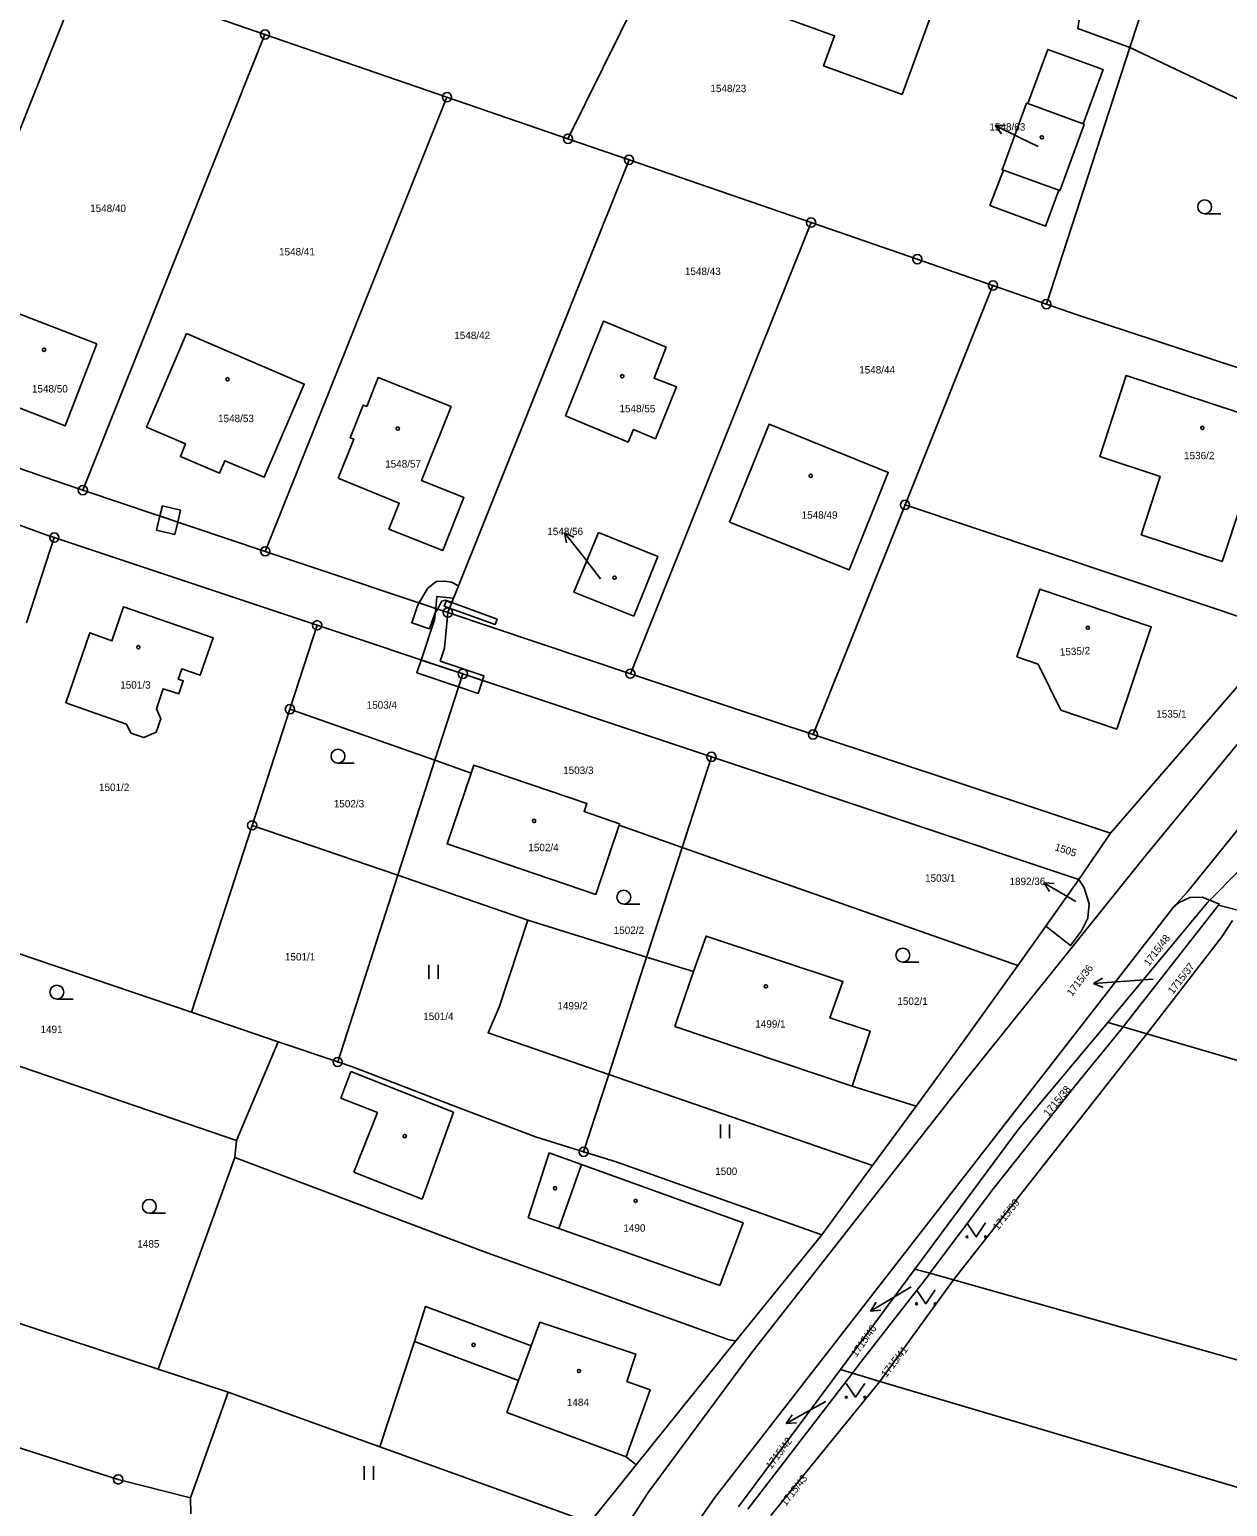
# Model space of a CAD drawing. Extents: x -587171 to -555306, y -1167727 to -1074732.
# Drawn here: x -559653.7 to -559524.1, y -1075998.2 to -1075838.3 of the extents above; entities that cross this region are included whole.
import ezdxf

# ---------------------------------------------------------------- set-up
doc = ezdxf.new("R2010")
doc.units = 0
for name, color, linetype in [('Hranice parcel', 7, 'Continuous'), ('Parcelní čísla', 7, 'Continuous'), ('Pop  PČ popisy', 7, 'Continuous'), ('Vnitřní kresba', 7, 'Continuous'), ('Věcná břemena k části', 7, 'Continuous'), ('Značky bodu BP', 7, 'Continuous'), ('Značky budov', 7, 'Continuous'), ('Značky kultur', 7, 'Continuous')]:
    doc.layers.add(name, color=color, linetype=linetype)

msp = doc.modelspace()

# ---------------------------------------------------------------- linework, layer by layer
at = {"layer": 'Hranice parcel'}
for p, q in [((-559595.45, -1075850.1), (-559579.43, -1075817.58)), ((-559528.88, -1075822.62), (-559534.61, -1075840.22)), ((-559667.68, -1075881.34), (-559647.96, -1075832.01)), ((-559633.27, -1075837.07), (-559628.25, -1075838.8)), ((-559647.97, -1075888.13), (-559628.25, -1075838.8)), ((-559628.25, -1075838.8), (-559608.55, -1075845.59)), ((-559543.66, -1075867.99), (-559534.61, -1075840.22)), ((-559534.61, -1075840.22), (-559490.33, -1075861.19)), ((-559628.22, -1075894.76), (-559608.55, -1075845.59)), ((-559608.55, -1075845.59), (-559595.45, -1075850.1)), ((-559595.45, -1075850.1), (-559588.84, -1075852.37)), ((-559608.45, -1075901.38), (-559588.84, -1075852.37)), ((-559588.84, -1075852.37), (-559569.13, -1075859.16)), ((-559588.69, -1075908), (-559569.13, -1075859.16)), ((-559558.96, -1075889.73), (-559549.44, -1075865.97)), ((-559549.44, -1075865.97), (-559543.66, -1075867.99)), ((-559651.76, -1075893.03), (-559663.54, -1075888.77)), ((-559628.22, -1075894.76), (-559647.97, -1075888.13)), ((-559568.92, -1075914.59), (-559558.96, -1075889.73)), ((-559517.9, -1075903.49), (-559558.96, -1075889.73)), ((-559651.06, -1075893.26), (-559654.08, -1075902.51)), ((-559651.06, -1075893.26), (-559651.76, -1075893.03)), ((-559622.6, -1075902.76), (-559651.06, -1075893.26)), ((-559588.69, -1075908), (-559608.45, -1075901.38)), ((-559625.55, -1075911.85), (-559622.6, -1075902.76)), ((-559622.6, -1075902.76), (-559606.84, -1075908.02)), ((-559536.73, -1075925.28), (-559517.9, -1075903.49)), ((-559606.84, -1075908.02), (-559609.86, -1075917.38)), ((-559606.84, -1075908.02), (-559579.92, -1075917)), ((-559629.64, -1075924.42), (-559625.55, -1075911.85)), ((-559609.86, -1075917.38), (-559625.55, -1075911.85)), ((-559536.73, -1075925.28), (-559568.92, -1075914.59)), ((-559609.86, -1075917.38), (-559613.87, -1075929.83)), ((-559605.93, -1075918.77), (-559609.86, -1075917.38)), ((-559579.92, -1075917), (-559583.09, -1075926.81)), ((-559540.15, -1075930.27), (-559579.92, -1075917)), ((-559629.64, -1075924.42), (-559636.21, -1075944.66)), ((-559613.87, -1075929.83), (-559629.64, -1075924.42)), ((-559583.09, -1075926.81), (-559589.91, -1075924.41)), ((-559540.15, -1075930.27), (-559536.73, -1075925.28)), ((-559583.09, -1075926.81), (-559586.93, -1075938.68)), ((-559583.09, -1075926.81), (-559546.74, -1075939.61)), ((-559620.38, -1075950.04), (-559613.87, -1075929.83)), ((-559599.79, -1075934.67), (-559613.87, -1075929.83)), ((-559543.72, -1075935.33), (-559540.15, -1075930.27)), ((-559522.9, -1075929.43), (-559525.97, -1075932.53)), ((-559526.21, -1075932.77), (-559537.02, -1075945.75)), ((-559525.01, -1075933.07), (-559535.33, -1075946.24)), ((-559525.97, -1075932.53), (-559526.21, -1075932.77)), ((-559525.97, -1075932.53), (-559524.93, -1075932.97)), ((-559524.93, -1075932.97), (-559525.01, -1075933.07)), ((-559525.01, -1075933.07), (-559522.79, -1075933.63)), ((-559636.21, -1075944.66), (-559664.62, -1075935.03)), ((-559586.93, -1075938.68), (-559599.79, -1075934.67)), ((-559543.72, -1075935.33), (-559546.74, -1075939.61)), ((-559524.66, -1075936.5), (-559523.5, -1075934.72)), ((-559532.78, -1075946.99), (-559524.66, -1075936.5)), ((-559586.93, -1075938.68), (-559591.03, -1075951.38)), ((-559631.34, -1075958.54), (-559675.21, -1075943.54)), ((-559626.81, -1075947.85), (-559636.21, -1075944.66)), ((-559535.33, -1075946.24), (-559537.02, -1075945.75)), ((-559535.33, -1075946.24), (-559535.59, -1075946.57)), ((-559535.33, -1075946.24), (-559532.78, -1075946.99)), ((-559626.81, -1075947.85), (-559631.34, -1075958.54)), ((-559620.38, -1075950.04), (-559626.81, -1075947.85)), ((-559553.7, -1075973.64), (-559532.78, -1075946.99)), ((-559485.45, -1075960.84), (-559532.78, -1075946.99)), ((-559591.03, -1075951.38), (-559593.75, -1075959.77)), ((-559562.47, -1075961.24), (-559591.03, -1075951.38)), ((-559562.47, -1075961.24), (-559557.76, -1075954.81)), ((-559567.96, -1075968.75), (-559562.47, -1075961.24)), ((-559549.37, -1075963.73), (-559556.26, -1075972.92)), ((-559577.27, -1075980.23), (-559567.96, -1075968.75)), ((-559557.89, -1075972.46), (-559565.96, -1075983.34)), ((-559556.5, -1075973.24), (-559563.78, -1075982.58)), ((-559553.7, -1075973.64), (-559561.67, -1075984.62)), ((-559556.26, -1075972.92), (-559557.89, -1075972.46)), ((-559556.26, -1075972.92), (-559556.5, -1075973.24)), ((-559556.26, -1075972.92), (-559553.7, -1075973.64)), ((-559505.88, -1075987.14), (-559553.7, -1075973.64)), ((-559588.05, -1075993.65), (-559577.27, -1075980.23)), ((-559563.78, -1075982.58), (-559564.66, -1075983.73)), ((-559565.96, -1075983.34), (-559576.97, -1075998.19)), ((-559564.66, -1075983.73), (-559575.97, -1075998.46)), ((-559561.67, -1075984.62), (-559573.47, -1075999.13)), ((-559564.66, -1075983.73), (-559565.96, -1075983.34)), ((-559564.66, -1075983.73), (-559561.67, -1075984.62)), ((-559632.23, -1075985.77), (-559636.33, -1075997.21)), ((-559615.8, -1075991.71), (-559632.23, -1075985.77)), ((-559593.09, -1075999.91), (-559615.8, -1075991.71)), ((-559593.09, -1075999.91), (-559588.05, -1075993.65)), ((-559636.29, -1075998.96), (-559636.33, -1075997.21))]:
    msp.add_line(p, q, dxfattribs=at)
for points in [[(-559579.43, -1075817.58), (-559544.03, -1075830.42), (-559541.96, -1075831.6), (-559540.5, -1075833.5), (-559539.9, -1075835.81), (-559540.25, -1075838.17), (-559534.61, -1075840.22)], [(-559559.27, -1075845.29), (-559567.78, -1075842.2), (-559566.59, -1075838.95), (-559574.11, -1075836.24), (-559571.03, -1075827.72), (-559563.71, -1075830.35), (-559563.54, -1075829.86), (-559554.79, -1075833), (-559559.27, -1075845.29)], [(-559549.77, -1075857.33), (-559548.29, -1075853.5), (-559548.46, -1075853.44), (-559545.79, -1075846.25), (-559545.68, -1075846.29), (-559543.51, -1075840.41), (-559537.51, -1075842.58), (-559539.68, -1075848.49), (-559539.58, -1075848.53), (-559542.21, -1075855.72), (-559542.32, -1075855.67), (-559543.75, -1075859.55), (-559549.77, -1075857.33)], [(-559569.13, -1075859.16), (-559557.63, -1075863.12), (-559549.44, -1075865.97)], [(-559502.27, -1075881.67), (-559540.43, -1075869.12), (-559543.66, -1075867.99)], [(-559646.47, -1075872.28), (-559649.9, -1075881.17), (-559658.58, -1075877.79), (-559655.15, -1075868.94), (-559646.47, -1075872.28)], [(-559636.74, -1075871.16), (-559624, -1075876.65), (-559628.33, -1075886.73), (-559632.6, -1075884.95), (-559633.17, -1075886.31), (-559637.41, -1075884.5), (-559636.85, -1075883.12), (-559641.07, -1075881.31), (-559636.74, -1075871.16)], [(-559595.71, -1075880.07), (-559591.62, -1075869.82), (-559584.82, -1075872.65), (-559586.12, -1075876), (-559583.7, -1075876.96), (-559585.96, -1075882.56), (-559588.36, -1075881.57), (-559588.94, -1075882.94), (-559595.71, -1075880.07)], [(-559620.34, -1075886.84), (-559618.64, -1075882.6), (-559619.02, -1075882.45), (-559617.61, -1075878.92), (-559617.24, -1075879.07), (-559615.99, -1075875.94), (-559608.11, -1075879.08), (-559611.3, -1075887.1), (-559606.72, -1075888.93), (-559608.99, -1075894.68), (-559614.83, -1075892.34), (-559613.71, -1075889.55), (-559620.34, -1075886.84)], [(-559519.61, -1075890.5), (-559522.54, -1075889.54), (-559524.63, -1075895.85), (-559533.41, -1075892.96), (-559531.34, -1075886.65), (-559537.87, -1075884.5), (-559535, -1075875.71), (-559516.73, -1075881.73), (-559519.61, -1075890.5)], [(-559577.95, -1075891.58), (-559573.65, -1075880.98), (-559560.77, -1075886.21), (-559565, -1075896.76), (-559577.95, -1075891.58)], [(-559647.97, -1075888.13), (-559649.99, -1075887.45), (-559667.68, -1075881.34)], [(-559592.16, -1075892.72), (-559585.72, -1075895.31), (-559588.33, -1075901.77), (-559594.81, -1075899.18), (-559592.16, -1075892.72)], [(-559608.45, -1075901.38), (-559625.31, -1075895.74), (-559628.22, -1075894.76)], [(-559546.85, -1075906.19), (-559544.56, -1075906.98), (-559542.1, -1075911.94), (-559536.04, -1075913.99), (-559532.3, -1075902.94), (-559544.37, -1075898.86), (-559546.85, -1075906.19)], [(-559642.76, -1075914.45), (-559643.25, -1075913.46), (-559649.8, -1075911.14), (-559647.21, -1075903.57), (-559644.82, -1075904.46), (-559643.55, -1075900.78), (-559633.85, -1075904.13), (-559635.27, -1075908.17), (-559637.27, -1075907.47), (-559637.66, -1075908.6), (-559637.09, -1075908.79), (-559637.57, -1075910.2), (-559638.14, -1075910.01), (-559639.28, -1075909.63), (-559640.01, -1075911.82), (-559639.53, -1075912.88), (-559640.03, -1075914.33), (-559641.35, -1075914.92), (-559642.76, -1075914.45)], [(-559568.92, -1075914.59), (-559577.32, -1075911.8), (-559588.69, -1075908)], [(-559589.91, -1075924.41), (-559592.42, -1075931.9), (-559608.54, -1075926.43), (-559605.93, -1075918.77)], [(-559605.93, -1075918.77), (-559605.63, -1075917.9), (-559593.4, -1075922.05), (-559593.7, -1075922.92), (-559589.86, -1075924.25), (-559589.91, -1075924.41)], [(-559540.15, -1075930.27), (-559539.57, -1075931.2), (-559539.03, -1075932.92), (-559539.17, -1075934.47), (-559539.84, -1075935.84), (-559541.04, -1075937.44), (-559543.72, -1075935.33)], [(-559651.66, -1076170.82), (-559636.77, -1076155.63), (-559634.73, -1076153.13), (-559630.56, -1076146.21), (-559629.66, -1076144.46), (-559624.14, -1076126.66), (-559621.81, -1076119.39), (-559618.52, -1076105.9), (-559614.4, -1076089.08), (-559607.88, -1076064.24), (-559602.47, -1076045.3), (-559599.45, -1076036.08), (-559596.12, -1076026.76), (-559593.9, -1076021.2), (-559590.43, -1076013.97), (-559585.28, -1076005.41), (-559579.56, -1075997.2), (-559529.89, -1075933.29), (-559529.35, -1075932.81), (-559528.11, -1075932.23), (-559526.79, -1075932.19), (-559525.97, -1075932.53)], [(-559599.79, -1075934.67), (-559602.9, -1075944.12), (-559604.1, -1075946.87), (-559591.03, -1075951.38)], [(-559557.76, -1075954.81), (-559564.68, -1075952.66), (-559562.73, -1075946.71), (-559567.09, -1075945.27), (-559565.69, -1075941.34), (-559580.47, -1075936.41), (-559581.87, -1075940.26), (-559586.93, -1075938.68)], [(-559557.76, -1075954.81), (-559552.87, -1075948.13), (-559546.74, -1075939.61)], [(-559537.02, -1075945.75), (-559546.67, -1075957.32), (-559557.89, -1075972.46)], [(-559535.59, -1075946.57), (-559540.44, -1075952.48), (-559549.37, -1075963.73)], [(-559593.75, -1075959.77), (-559598.98, -1075958.16), (-559607.62, -1075954.85), (-559618.79, -1075950.58), (-559620.38, -1075950.04)], [(-559577.27, -1075980.23), (-559578, -1075980.12), (-559604.59, -1075970.56), (-559631.51, -1075960.37), (-559631.34, -1075958.54)], [(-559567.96, -1075968.75), (-559590.35, -1075960.82), (-559593.75, -1075959.77)], [(-559682.87, -1075969.13), (-559639.83, -1075983.28), (-559632.23, -1075985.77)], [(-559588.05, -1075993.65), (-559589.14, -1075992.8), (-559586.55, -1075985.52), (-559589.07, -1075984.63), (-559588.09, -1075981.68), (-559598.49, -1075978.22), (-559599.42, -1075980.76), (-559610.87, -1075976.51), (-559612.05, -1075980.31), (-559615.8, -1075991.71)], [(-559493.13, -1076004.91), (-559506.5, -1076000.95), (-559514.72, -1075998.52), (-559561.67, -1075984.62)], [(-559636.33, -1075997.21), (-559644.14, -1075995.23), (-559674.04, -1075985.69)]]:
    msp.add_lwpolyline(points, dxfattribs=at)
at = {"layer": 'Pop  PČ popisy'}
for p, q in [((-559549.19, -1075848.66), (-559548.07, -1075848.65)), ((-559546.49, -1075849.98), (-559549.19, -1075848.66)), ((-559549.19, -1075848.66), (-559548.51, -1075849.55)), ((-559544.55, -1075850.91), (-559546.49, -1075849.98)), ((-559593.96, -1075895.11), (-559595.81, -1075892.75)), ((-559595.81, -1075892.75), (-559594.8, -1075893.23)), ((-559595.81, -1075892.75), (-559595.59, -1075893.84)), ((-559591.92, -1075897.75), (-559593.96, -1075895.11)), ((-559541.34, -1075932.16), (-559543.94, -1075930.64)), ((-559543.94, -1075930.64), (-559542.82, -1075930.72)), ((-559543.94, -1075930.64), (-559543.32, -1075931.58)), ((-559540.47, -1075932.67), (-559541.34, -1075932.16)), ((-559538.54, -1075941.53), (-559537.58, -1075940.96)), ((-559532.08, -1075941.08), (-559538.54, -1075941.53)), ((-559538.54, -1075941.53), (-559537.51, -1075941.96)), ((-559558.3, -1075974.37), (-559560.11, -1075975.45)), ((-559560.11, -1075975.45), (-559562.68, -1075977)), ((-559562.68, -1075977), (-559562.08, -1075976.05)), ((-559562.68, -1075977), (-559561.57, -1075976.91)), ((-559569.18, -1075987.7), (-559571.81, -1075989.16)), ((-559567.53, -1075986.8), (-559569.18, -1075987.7)), ((-559571.81, -1075989.16), (-559571.17, -1075988.23)), ((-559571.81, -1075989.16), (-559570.69, -1075989.11))]:
    msp.add_line(p, q, dxfattribs=at)
at = {"layer": 'Vnitřní kresba'}
for p, q in [((-559545.68, -1075846.29), (-559539.68, -1075848.49)), ((-559548.29, -1075853.5), (-559542.32, -1075855.67)), ((-559510.94, -1075900.97), (-559532.95, -1075927.77)), ((-559528.43, -1075931.67), (-559506.4, -1075904.43)), ((-559532.95, -1075927.77), (-559552.75, -1075952.39)), ((-559528.43, -1075931.67), (-559529.89, -1075933.29)), ((-559581.87, -1075940.26), (-559583.18, -1075944.13)), ((-559583.18, -1075944.13), (-559583.87, -1075946.21)), ((-559583.87, -1075946.21), (-559564.68, -1075952.66)), ((-559620.03, -1075953.96), (-559618.97, -1075951.07)), ((-559618.97, -1075951.07), (-559607.84, -1075955.47)), ((-559552.75, -1075952.39), (-559575.67, -1075981.66)), ((-559616.08, -1075955.5), (-559620.03, -1075953.96)), ((-559618.64, -1075961.95), (-559616.08, -1075955.5)), ((-559607.84, -1075955.47), (-559611.22, -1075964.89)), ((-559631.51, -1075960.37), (-559639.83, -1075983.28)), ((-559599.77, -1075966.9), (-559597.47, -1075959.88)), ((-559597.47, -1075959.88), (-559594, -1075961.13)), ((-559611.22, -1075964.89), (-559618.64, -1075961.95)), ((-559594, -1075961.13), (-559596.42, -1075968.08)), ((-559594, -1075961.13), (-559576.49, -1075967.46)), ((-559596.42, -1075968.08), (-559599.77, -1075966.9)), ((-559579.02, -1075974.22), (-559596.42, -1075968.08)), ((-559576.49, -1075967.46), (-559579.02, -1075974.22)), ((-559612.05, -1075980.31), (-559600.8, -1075984.52)), ((-559599.42, -1075980.76), (-559600.8, -1075984.52)), ((-559575.67, -1075981.66), (-559586.77, -1075996.66)), ((-559600.8, -1075984.52), (-559602.08, -1075987.99)), ((-559602.08, -1075987.99), (-559589.14, -1075992.8)), ((-559586.77, -1075996.66), (-559595.42, -1076009.94))]:
    msp.add_line(p, q, dxfattribs=at)
at = {"layer": 'Věcná břemena k části'}
for points in [[(-559639.36, -1075889.83), (-559639.62, -1075890.93), (-559637.68, -1075891.58), (-559637.38, -1075890.31)], [(-559638.01, -1075892.94), (-559637.68, -1075891.58), (-559639.62, -1075890.93), (-559639.99, -1075892.46)], [(-559611.56, -1075900.34), (-559609.59, -1075901), (-559609.1, -1075900.14), (-559608.71, -1075900.05), (-559608.05, -1075900.38), (-559607.29, -1075898.49), (-559608.05, -1075898.11), (-559608.8, -1075897.97), (-559609.7, -1075898.03), (-559610.66, -1075898.78)], [(-559609.77, -1075900.94), (-559608.45, -1075901.38), (-559608.26, -1075900.9), (-559608.02, -1075900.31), (-559607.83, -1075899.83), (-559609.65, -1075899.66)], [(-559608.26, -1075900.9), (-559608.02, -1075900.31), (-559608.61, -1075900.09), (-559608.84, -1075900.7)], [(-559609.59, -1075901), (-559611.56, -1075900.34), (-559611.74, -1075900.66), (-559612.36, -1075902.49), (-559610.43, -1075903.14), (-559609.88, -1075901.5)], [(-559608.45, -1075901.38), (-559609.77, -1075900.94), (-559609.89, -1075902.17), (-559611.34, -1075906.52), (-559606.84, -1075908.02), (-559604.71, -1075908.73), (-559604.55, -1075908.24), (-559609.28, -1075906.64), (-559608.81, -1075905.24)], [(-559608.02, -1075900.31), (-559608.26, -1075900.9), (-559603.32, -1075902.66), (-559603.12, -1075902.1)], [(-559611.34, -1075906.52), (-559611.8, -1075907.9), (-559607.29, -1075909.42), (-559606.84, -1075908.02)], [(-559606.84, -1075908.02), (-559607.29, -1075909.42), (-559605.16, -1075910.14), (-559604.71, -1075908.73)]]:
    msp.add_lwpolyline(points, close=True, dxfattribs=at)
at = {"layer": 'Značky bodu BP'}
for centre, radius in [((-559628.25, -1075838.8), 0.5), ((-559628.25, -1075838.8), 0.0303), ((-559608.55, -1075845.59), 0.5), ((-559608.55, -1075845.59), 0.0303), ((-559595.45, -1075850.1), 0.5), ((-559595.45, -1075850.1), 0.0303), ((-559588.84, -1075852.37), 0.5), ((-559588.84, -1075852.37), 0.0303), ((-559569.13, -1075859.16), 0.5), ((-559569.13, -1075859.16), 0.0303), ((-559557.63, -1075863.12), 0.5), ((-559557.63, -1075863.12), 0.0303), ((-559549.44, -1075865.97), 0.5), ((-559549.44, -1075865.97), 0.0303), ((-559543.66, -1075867.99), 0.5), ((-559543.66, -1075867.99), 0.0303), ((-559647.97, -1075888.13), 0.5), ((-559647.97, -1075888.13), 0.0303), ((-559558.96, -1075889.73), 0.5), ((-559558.96, -1075889.73), 0.0303), ((-559651.06, -1075893.26), 0.5), ((-559651.06, -1075893.26), 0.0303), ((-559628.22, -1075894.76), 0.5), ((-559628.22, -1075894.76), 0.0303), ((-559608.45, -1075901.38), 0.5), ((-559608.45, -1075901.38), 0.0303), ((-559622.6, -1075902.76), 0.5), ((-559622.6, -1075902.76), 0.0303), ((-559606.84, -1075908.02), 0.5), ((-559606.84, -1075908.02), 0.0303), ((-559588.69, -1075908), 0.5), ((-559588.69, -1075908), 0.0303), ((-559625.55, -1075911.85), 0.5), ((-559625.55, -1075911.85), 0.0303), ((-559568.92, -1075914.59), 0.5), ((-559568.92, -1075914.59), 0.0303), ((-559579.92, -1075917), 0.5), ((-559579.92, -1075917), 0.0303), ((-559629.64, -1075924.42), 0.5), ((-559629.64, -1075924.42), 0.0303), ((-559620.38, -1075950.04), 0.5), ((-559620.38, -1075950.04), 0.0303), ((-559593.75, -1075959.77), 0.5), ((-559593.75, -1075959.77), 0.0303), ((-559644.14, -1075995.23), 0.5), ((-559644.14, -1075995.23), 0.0303)]:
    msp.add_circle(centre, radius, dxfattribs=at)
at = {"layer": 'Značky budov'}
for centre in [(-559544.14, -1075849.93), (-559652.16, -1075872.93), (-559632.31, -1075876.12), (-559589.57, -1075875.8), (-559613.88, -1075881.46), (-559526.77, -1075881.39), (-559569.17, -1075886.57), (-559590.4, -1075897.61), (-559539.17, -1075903.02), (-559641.96, -1075905.14), (-559599.12, -1075923.94), (-559574.02, -1075941.85), (-559613.12, -1075958.06), (-559596.85, -1075963.71), (-559588.12, -1075965.07), (-559605.67, -1075980.67), (-559594.26, -1075983.49)]:
    msp.add_circle(centre, 0.175, dxfattribs=at)
at = {"layer": 'Značky kultur'}
for p, q in [((-559526.52, -1075858.21), (-559524.77, -1075858.21)), ((-559620.35, -1075917.68), (-559618.6, -1075917.68)), ((-559589.41, -1075932.95), (-559587.66, -1075932.95)), ((-559610.51, -1075941.03), (-559610.51, -1075939.53)), ((-559609.51, -1075941.03), (-559609.51, -1075939.53)), ((-559559.2, -1075939.22), (-559557.45, -1075939.22)), ((-559650.78, -1075943.23), (-559649.03, -1075943.23)), ((-559578.95, -1075958.3), (-559578.95, -1075956.8)), ((-559577.95, -1075958.3), (-559577.95, -1075956.8)), ((-559640.77, -1075966.42), (-559639.02, -1075966.42)), ((-559617.5, -1075995.28), (-559617.5, -1075993.78)), ((-559616.5, -1075995.28), (-559616.5, -1075993.78))]:
    msp.add_line(p, q, dxfattribs=at)
for points in [[(-559552.25, -1075967.47), (-559551.25, -1075968.97), (-559550.25, -1075967.47)], [(-559557.71, -1075974.72), (-559556.71, -1075976.22), (-559555.71, -1075974.72)], [(-559565.32, -1075984.84), (-559564.32, -1075986.34), (-559563.32, -1075984.84)]]:
    msp.add_lwpolyline(points, dxfattribs=at)
for centre, radius in [((-559526.52, -1075857.46), 0.75), ((-559620.35, -1075916.93), 0.75), ((-559589.41, -1075932.2), 0.75), ((-559559.2, -1075938.47), 0.75), ((-559650.78, -1075942.48), 0.75), ((-559640.77, -1075965.67), 0.75), ((-559552.25, -1075968.97), 0.1), ((-559550.25, -1075968.97), 0.1), ((-559557.71, -1075976.22), 0.1), ((-559555.71, -1075976.22), 0.1), ((-559565.32, -1075986.34), 0.1), ((-559563.32, -1075986.34), 0.1)]:
    msp.add_circle(centre, radius, dxfattribs=at)

# ---------------------------------------------------------------- texts
at = {"layer": 'Parcelní čísla'}
for s, p in [('1548/23', (-559580.03, -1075845.04)), ('1548/63', (-559549.82, -1075849.21)), ('1548/40', (-559647.18, -1075858.02)), ('1548/41', (-559626.73, -1075862.72)), ('1548/43', (-559582.79, -1075864.84)), ('1548/42', (-559607.76, -1075871.78)), ('1548/44', (-559563.92, -1075875.5)), ('1548/50', (-559653.48, -1075877.56)), ('1548/55', (-559589.87, -1075879.7)), ('1548/53', (-559633.33, -1075880.77)), ('1536/2', (-559528.75, -1075884.79)), ('1548/57', (-559615.24, -1075885.69)), ('1548/49', (-559570.15, -1075891.22)), ('1548/56', (-559597.69, -1075893)), ('1501/3', (-559643.92, -1075909.62)), ('1503/4', (-559617.24, -1075911.79)), ('1535/1', (-559531.76, -1075912.76)), ('1503/3', (-559595.97, -1075918.86)), ('1501/2', (-559646.22, -1075920.7)), ('1502/3', (-559620.8, -1075922.48)), ('1502/4', (-559599.74, -1075927.22)), ('1503/1', (-559556.79, -1075930.53)), ('1892/36', (-559547.65, -1075930.89)), ('1502/2', (-559590.5, -1075936.18)), ('1501/1', (-559626.09, -1075939.05)), ('1502/1', (-559559.79, -1075943.86)), ('1501/4', (-559611.12, -1075945.5)), ('1499/2', (-559596.59, -1075944.35)), ('1491', (-559652.55, -1075946.9)), ('1499/1', (-559575.17, -1075946.32)), ('1500', (-559579.51, -1075962.27)), ('1490', (-559589.45, -1075968.41)), ('1485', (-559642.07, -1075970.13)), ('1484', (-559595.57, -1075987.29))]:
    msp.add_text(s, height=0.803, dxfattribs=at).set_placement(p)
for s, rotation, p in [('1535/2', 3, (-559542.18, -1075906.06)), ('1505', 342, (-559542.82, -1075927.1)), ('1715/48', 52.5557, (-559532.56, -1075939.72)), ('1715/36', 53, (-559540.88, -1075942.98)), ('1715/37', 52, (-559529.95, -1075942.76)), ('1715/38', 50, (-559543.44, -1075956)), ('1715/39', 52, (-559548.89, -1075968.32)), ('1715/40', 55, (-559564.21, -1075982.04)), ('1715/41', 52, (-559560.99, -1075984.26)), ('1715/42', 53, (-559573.46, -1075994.17)), ('1715/43', 52, (-559571.87, -1075998.19))]:
    msp.add_text(s, height=0.803, rotation=rotation, dxfattribs=at).set_placement(p)

doc.saveas('drawing.dxf')
